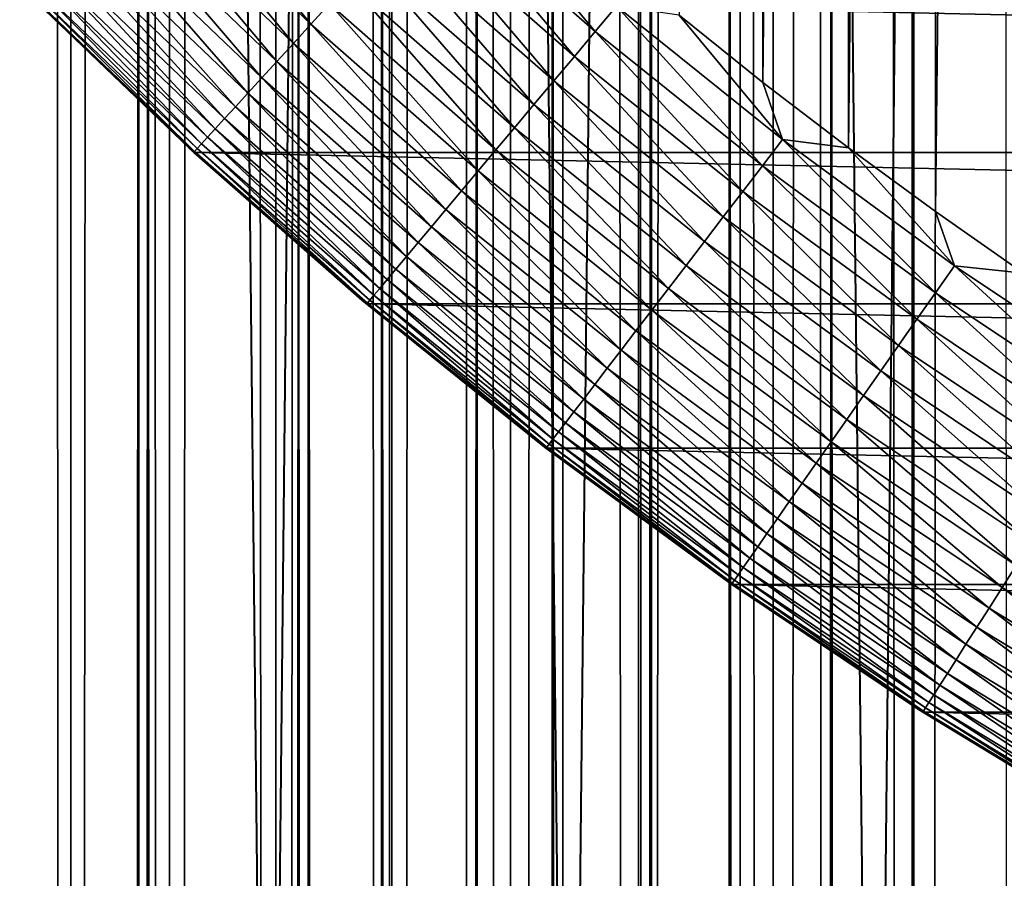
# Model space of a CAD drawing. Header units: millimetres. Extents: x -161 to 161, y -94 to 1149.
# Tile 989 of 1056: x -8.86 to -6.52, y 642.56 to 644.6. Entities that reach past the tile are written whole.
import ezdxf

# ---------------------------------------------------------------- set-up
doc = ezdxf.new("R2010")
doc.units = ezdxf.units.MM
doc.header["$LTSCALE"] = 81.481481
for name, color, linetype in [('16', 7, 'CONTINUOUS'), ('18', 7, 'CONTINUOUS'), ('3', 7, 'CONTINUOUS'), ('37', 7, 'CONTINUOUS'), ('38', 7, 'CONTINUOUS'), ('39', 7, 'CONTINUOUS'), ('4', 7, 'CONTINUOUS'), ('41', 7, 'CONTINUOUS'), ('6', 7, 'CONTINUOUS')]:
    doc.layers.add(name, color=color, linetype=linetype)

msp = doc.modelspace()

# ---------------------------------------------------------------- linework, layer by layer
at = {"layer": '16', "color": 7, "linetype": 'CONTINUOUS', "true_color": 0xaaaaaa}
for points in [[(-9.3214, 673.5, -17.6949), (-8.6274, 673.5, -18.0434), (-8.9652, 640, -17.8781), (-9.3214, 673.5, -17.6949)], [(-8.9652, 640, -17.8781), (-8.6274, 673.5, -18.0434), (-8.2659, 640, -18.2119), (-8.9652, 640, -17.8781)], [(-8.6274, 673.5, -18.0434), (-7.9211, 673.5, -18.3645), (-8.2659, 640, -18.2119), (-8.6274, 673.5, -18.0434)], [(-8.2659, 640, -18.2119), (-7.9211, 673.5, -18.3645), (-7.5543, 640, -18.5184), (-8.2659, 640, -18.2119)], [(-7.9211, 673.5, -18.3645), (-7.2042, 673.5, -18.6574), (-7.5543, 640, -18.5184), (-7.9211, 673.5, -18.3645)], [(-7.5543, 640, -18.5184), (-7.2042, 673.5, -18.6574), (-6.8313, 640, -18.7971), (-7.5543, 640, -18.5184)], [(-7.2042, 673.5, -18.6574), (-6.4747, 673.5, -18.9228), (-6.8313, 640, -18.7971), (-7.2042, 673.5, -18.6574)], [(-6.8313, 640, -18.7971), (-6.4747, 673.5, -18.9228), (-6.0982, 640, -19.0476), (-6.8313, 640, -18.7971)]]:
    msp.add_3dface(points, dxfattribs=at)
at = {"layer": '18', "color": 7, "linetype": 'CONTINUOUS', "true_color": 0xaaaaaa}
for points in [[(-8.6274, 673.5, 18.0434), (-9.3214, 673.5, 17.6949), (-8.9661, 640, 17.8776), (-8.6274, 673.5, 18.0434)], [(-8.2669, 640, 18.2115), (-8.6274, 673.5, 18.0434), (-8.9661, 640, 17.8776), (-8.2669, 640, 18.2115)], [(-7.9211, 673.5, 18.3645), (-8.6274, 673.5, 18.0434), (-8.2669, 640, 18.2115), (-7.9211, 673.5, 18.3645)], [(-7.5553, 640, 18.518), (-7.9211, 673.5, 18.3645), (-8.2669, 640, 18.2115), (-7.5553, 640, 18.518)], [(-7.2042, 673.5, 18.6574), (-7.9211, 673.5, 18.3645), (-7.5553, 640, 18.518), (-7.2042, 673.5, 18.6574)], [(-6.8323, 640, 18.7968), (-7.2042, 673.5, 18.6574), (-7.5553, 640, 18.518), (-6.8323, 640, 18.7968)], [(-6.4747, 673.5, 18.9228), (-7.2042, 673.5, 18.6574), (-6.8323, 640, 18.7968), (-6.4747, 673.5, 18.9228)], [(-6.0993, 640, 19.0473), (-6.4747, 673.5, 18.9228), (-6.8323, 640, 18.7968), (-6.0993, 640, 19.0473)]]:
    msp.add_3dface(points, dxfattribs=at)
at = {"layer": '3', "color": 7, "linetype": 'CONTINUOUS', "true_color": 0xaaaaaa}
for points in [[(-9.1162, -11, -7.8035), (-8.9172, 648.4997, -8.0302), (-8.7621, -11, -8.1991), (-9.1162, -11, -7.8035)], [(-8.9172, 648.4997, -8.0302), (-8.5528, 648.4998, -8.4172), (-8.7621, -11, -8.1991), (-8.9172, 648.4997, -8.0302)], [(-8.7621, -11, -8.1991), (-8.5528, 648.4998, -8.4172), (-8.3909, -11, -8.5786), (-8.7621, -11, -8.1991)], [(-8.5528, 648.4998, -8.4172), (-8.1716, 648.4998, -8.7877), (-8.3909, -11, -8.5786), (-8.5528, 648.4998, -8.4172)], [(-8.3909, -11, -8.5786), (-8.1716, 648.4998, -8.7877), (-8.0032, -11, -8.9414), (-8.3909, -11, -8.5786)], [(-8.1716, 648.4998, -8.7877), (-7.9748, 648.4998, -8.9668), (-8.0032, -11, -8.9414), (-8.1716, 648.4998, -8.7877)], [(-7.9748, 648.4998, -8.9668), (-7.7739, 648.4999, -9.1414), (-8.0032, -11, -8.9414), (-7.9748, 648.4998, -8.9668)], [(-8.0032, -11, -8.9414), (-7.7739, 648.4999, -9.1414), (-7.5999, -11, -9.2866), (-8.0032, -11, -8.9414)], [(-7.7739, 648.4999, -9.1414), (-7.5692, 648.4999, -9.3117), (-7.5999, -11, -9.2866), (-7.7739, 648.4999, -9.1414)], [(-7.5692, 648.4999, -9.3117), (-7.3607, 648.4999, -9.4773), (-7.5999, -11, -9.2866), (-7.5692, 648.4999, -9.3117)], [(-7.5999, -11, -9.2866), (-7.3607, 648.4999, -9.4773), (-7.1817, -11, -9.6137), (-7.5999, -11, -9.2866)], [(-7.3607, 648.4999, -9.4773), (-7.1486, 648.4999, -9.6383), (-7.1817, -11, -9.6137), (-7.3607, 648.4999, -9.4773)], [(-7.1486, 648.4999, -9.6383), (-6.933, 648.5, -9.7945), (-7.1817, -11, -9.6137), (-7.1486, 648.4999, -9.6383)], [(-7.1817, -11, -9.6137), (-6.933, 648.5, -9.7945), (-6.7494, -11, -9.922), (-7.1817, -11, -9.6137)], [(-6.933, 648.5, -9.7945), (-6.4921, 648.5, -10.0922), (-6.7494, -11, -9.922), (-6.933, 648.5, -9.7945)], [(-6.7494, -11, -9.922), (-6.4921, 648.5, -10.0922), (-6.3039, -11, -10.2108), (-6.7494, -11, -9.922)]]:
    msp.add_3dface(points, dxfattribs=at)
at = {"layer": '37', "linetype": 'CONTINUOUS'}
for points in [[(-6.4777, 663.002, -48.8), (-6.6868, 662.856, -48.8), (-6.6864, 644.1438, -48.8), (-6.4777, 663.002, -48.8)], [(-6.4774, 643.9978, -48.8), (-6.4777, 663.002, -48.8), (-6.6864, 644.1438, -48.8), (-6.4774, 643.9978, -48.8)], [(-6.6868, 662.856, -48.8), (-6.8927, 662.7053, -48.8), (-6.8924, 644.2945, -48.8), (-6.6868, 662.856, -48.8)], [(-6.6864, 644.1438, -48.8), (-6.6868, 662.856, -48.8), (-6.8924, 644.2945, -48.8), (-6.6864, 644.1438, -48.8)], [(-6.8927, 662.7053, -48.8), (-7.0954, 662.5501, -48.8), (-7.095, 644.4497, -48.8), (-6.8927, 662.7053, -48.8)], [(-6.8924, 644.2945, -48.8), (-6.8927, 662.7053, -48.8), (-7.095, 644.4497, -48.8), (-6.8924, 644.2945, -48.8)], [(-7.095, 644.4497, -48.8), (-7.0954, 662.5501, -48.8), (-7.294, 644.6092, -48.8), (-7.095, 644.4497, -48.8)]]:
    msp.add_3dface(points, dxfattribs=at)
at = {"layer": '38', "linetype": 'CONTINUOUS'}
for points in [[(-8.4444, 644.2837, -78.8), (-8.8387, 644.6613, -78.8), (8.4444, 644.2837, -78.8), (-8.4444, 644.2837, -78.8)], [(8.4444, 644.2837, -78.8), (-8.8387, 644.6613, -78.8), (8.8387, 644.6613, -78.8), (8.4444, 644.2837, -78.8)], [(-8.0352, 643.9248, -78.8), (-8.4444, 644.2837, -78.8), (8.0352, 643.9248, -78.8), (-8.0352, 643.9248, -78.8)], [(8.0352, 643.9248, -78.8), (-8.4444, 644.2837, -78.8), (8.4444, 644.2837, -78.8), (8.0352, 643.9248, -78.8)], [(-7.6096, 643.5833, -78.8), (-8.0352, 643.9248, -78.8), (7.6096, 643.5833, -78.8), (-7.6096, 643.5833, -78.8)], [(7.6096, 643.5833, -78.8), (-8.0352, 643.9248, -78.8), (8.0352, 643.9248, -78.8), (7.6096, 643.5833, -78.8)], [(-7.1692, 643.2604, -78.8), (-7.6096, 643.5833, -78.8), (7.1692, 643.2604, -78.8), (-7.1692, 643.2604, -78.8)], [(7.1692, 643.2604, -78.8), (-7.6096, 643.5833, -78.8), (7.6096, 643.5833, -78.8), (7.1692, 643.2604, -78.8)], [(-6.7164, 642.9577, -78.8), (-7.1692, 643.2604, -78.8), (6.7164, 642.9577, -78.8), (-6.7164, 642.9577, -78.8)], [(6.7164, 642.9577, -78.8), (-7.1692, 643.2604, -78.8), (7.1692, 643.2604, -78.8), (6.7164, 642.9577, -78.8)], [(-6.2503, 642.675, -78.8), (-6.7164, 642.9577, -78.8), (6.2503, 642.675, -78.8), (-6.2503, 642.675, -78.8)], [(6.2503, 642.675, -78.8), (-6.7164, 642.9577, -78.8), (6.7164, 642.9577, -78.8), (6.2503, 642.675, -78.8)]]:
    msp.add_3dface(points, dxfattribs=at)
at = {"layer": '39', "linetype": 'CONTINUOUS'}
for points in [[(-8.8504, 644.6727, -49.8), (-8.8387, 644.6613, -78.8), (-8.4563, 644.2945, -49.8), (-8.8504, 644.6727, -49.8)], [(-8.8387, 644.6613, -78.8), (-8.4444, 644.2837, -78.8), (-8.4563, 644.2945, -49.8), (-8.8387, 644.6613, -78.8)], [(-8.4563, 644.2945, -49.8), (-8.4444, 644.2837, -78.8), (-8.0461, 643.9339, -49.8), (-8.4563, 644.2945, -49.8)], [(-8.4444, 644.2837, -78.8), (-8.0352, 643.9248, -78.8), (-8.0461, 643.9339, -49.8), (-8.4444, 644.2837, -78.8)], [(-8.0461, 643.9339, -49.8), (-8.0352, 643.9248, -78.8), (-7.6205, 643.5915, -49.8), (-8.0461, 643.9339, -49.8)], [(-8.0352, 643.9248, -78.8), (-7.6096, 643.5833, -78.8), (-7.6205, 643.5915, -49.8), (-8.0352, 643.9248, -78.8)], [(-7.6205, 643.5915, -49.8), (-7.6096, 643.5833, -78.8), (-7.1802, 643.268, -49.8), (-7.6205, 643.5915, -49.8)], [(-7.6096, 643.5833, -78.8), (-7.1692, 643.2604, -78.8), (-7.1802, 643.268, -49.8), (-7.6096, 643.5833, -78.8)], [(-7.1802, 643.268, -49.8), (-7.1692, 643.2604, -78.8), (-6.7263, 642.964, -49.8), (-7.1802, 643.268, -49.8)], [(-7.1692, 643.2604, -78.8), (-6.7164, 642.9577, -78.8), (-6.7263, 642.964, -49.8), (-7.1692, 643.2604, -78.8)], [(-6.7263, 642.964, -49.8), (-6.7164, 642.9577, -78.8), (-6.2595, 642.6802, -49.8), (-6.7263, 642.964, -49.8)], [(-6.7164, 642.9577, -78.8), (-6.2503, 642.675, -78.8), (-6.2595, 642.6802, -49.8), (-6.7164, 642.9577, -78.8)]]:
    msp.add_3dface(points, dxfattribs=at)
at = {"layer": '4', "color": 7, "linetype": 'CONTINUOUS', "true_color": 0xaaaaaa}
for points in [[(-8.7621, -11, 8.1991), (-8.9392, 648.4999, 8.0057), (-9.1162, -11, 7.8035), (-8.7621, -11, 8.1991)], [(-8.5761, 648.4999, 8.3935), (-8.9392, 648.4999, 8.0057), (-8.7621, -11, 8.1991), (-8.5761, 648.4999, 8.3935)], [(-8.3909, -11, 8.5786), (-8.5761, 648.4999, 8.3935), (-8.7621, -11, 8.1991), (-8.3909, -11, 8.5786)], [(-8.1961, 648.4999, 8.7649), (-8.5761, 648.4999, 8.3935), (-8.3909, -11, 8.5786), (-8.1961, 648.4999, 8.7649)], [(-8.0032, -11, 8.9414), (-8.1961, 648.4999, 8.7649), (-8.3909, -11, 8.5786), (-8.0032, -11, 8.9414)], [(-7.9997, 648.5, 8.9445), (-8.1961, 648.4999, 8.7649), (-8.0032, -11, 8.9414), (-7.9997, 648.5, 8.9445)], [(-7.5999, -11, 9.2866), (-7.9997, 648.5, 8.9445), (-8.0032, -11, 8.9414), (-7.5999, -11, 9.2866)], [(-7.7993, 648.5, 9.1198), (-7.9997, 648.5, 8.9445), (-7.5999, -11, 9.2866), (-7.7993, 648.5, 9.1198)], [(-7.595, 648.5, 9.2907), (-7.7993, 648.5, 9.1198), (-7.5999, -11, 9.2866), (-7.595, 648.5, 9.2907)], [(-7.1817, -11, 9.6137), (-7.595, 648.5, 9.2907), (-7.5999, -11, 9.2866), (-7.1817, -11, 9.6137)], [(-7.3868, 648.5, 9.457), (-7.595, 648.5, 9.2907), (-7.1817, -11, 9.6137), (-7.3868, 648.5, 9.457)], [(-7.175, 648.5, 9.6187), (-7.3868, 648.5, 9.457), (-7.1817, -11, 9.6137), (-7.175, 648.5, 9.6187)], [(-6.7494, -11, 9.922), (-7.175, 648.5, 9.6187), (-7.1817, -11, 9.6137), (-6.7494, -11, 9.922)], [(-6.9598, 648.5, 9.7756), (-7.175, 648.5, 9.6187), (-6.7494, -11, 9.922), (-6.9598, 648.5, 9.7756)], [(-6.7412, 648.5, 9.9276), (-6.9598, 648.5, 9.7756), (-6.7494, -11, 9.922), (-6.7412, 648.5, 9.9276)], [(-6.3039, -11, 10.2108), (-6.7412, 648.5, 9.9276), (-6.7494, -11, 9.922), (-6.3039, -11, 10.2108)], [(-6.5194, 648.5, 10.0746), (-6.7412, 648.5, 9.9276), (-6.3039, -11, 10.2108), (-6.5194, 648.5, 10.0746)]]:
    msp.add_3dface(points, dxfattribs=at)
at = {"layer": '41', "linetype": 'CONTINUOUS'}
for points in [[(-8.1667, 644.5876, -48.9913), (-8.5015, 644.9985, -48.9476), (-8.5477, 644.9523, -48.9913), (-8.1667, 644.5876, -48.9913)], [(-8.1226, 644.6358, -48.9476), (-8.5015, 644.9985, -48.9476), (-8.1667, 644.5876, -48.9913), (-8.1226, 644.6358, -48.9476)], [(-7.4927, 644.5706, -48.8123), (-7.8223, 644.9635, -48.8031), (-7.875, 644.9059, -48.8123), (-7.4927, 644.5706, -48.8123)], [(-7.4425, 644.6304, -48.8031), (-7.8223, 644.9635, -48.8031), (-7.4927, 644.5706, -48.8123), (-7.4425, 644.6304, -48.8031)], [(-8.2084, 644.5421, -49.04), (-8.5477, 644.9523, -48.9913), (-8.5913, 644.9087, -49.04), (-8.2084, 644.5421, -49.04)], [(-8.1667, 644.5876, -48.9913), (-8.5477, 644.9523, -48.9913), (-8.2084, 644.5421, -49.04), (-8.1667, 644.5876, -48.9913)], [(-8.2473, 644.4996, -49.0934), (-8.5913, 644.9087, -49.04), (-8.6321, 644.8679, -49.0934), (-8.2473, 644.4996, -49.0934)], [(-8.2084, 644.5421, -49.04), (-8.5913, 644.9087, -49.04), (-8.2473, 644.4996, -49.0934), (-8.2084, 644.5421, -49.04)], [(-7.5422, 644.5115, -48.8277), (-7.875, 644.9059, -48.8123), (-7.9271, 644.8491, -48.8277), (-7.5422, 644.5115, -48.8277)], [(-7.4927, 644.5706, -48.8123), (-7.875, 644.9059, -48.8123), (-7.5422, 644.5115, -48.8277), (-7.4927, 644.5706, -48.8123)], [(-8.2834, 644.4603, -49.1511), (-8.6321, 644.8679, -49.0934), (-8.6698, 644.8302, -49.1511), (-8.2834, 644.4603, -49.1511)], [(-8.2473, 644.4996, -49.0934), (-8.6321, 644.8679, -49.0934), (-8.2834, 644.4603, -49.1511), (-8.2473, 644.4996, -49.0934)], [(-7.5908, 644.4536, -48.849), (-7.9271, 644.8491, -48.8277), (-7.9782, 644.7933, -48.849), (-7.5908, 644.4536, -48.849)], [(-7.5422, 644.5115, -48.8277), (-7.9271, 644.8491, -48.8277), (-7.5908, 644.4536, -48.849), (-7.5422, 644.5115, -48.8277)], [(-8.3162, 644.4245, -49.2129), (-8.6698, 644.8302, -49.1511), (-8.7041, 644.7959, -49.2129), (-8.3162, 644.4245, -49.2129)], [(-8.2834, 644.4603, -49.1511), (-8.6698, 644.8302, -49.1511), (-8.3162, 644.4245, -49.2129), (-8.2834, 644.4603, -49.1511)], [(-8.3457, 644.3923, -49.2783), (-8.7041, 644.7959, -49.2129), (-8.735, 644.765, -49.2783), (-8.3457, 644.3923, -49.2783)], [(-8.3162, 644.4245, -49.2129), (-8.7041, 644.7959, -49.2129), (-8.3457, 644.3923, -49.2783), (-8.3162, 644.4245, -49.2129)], [(-7.6382, 644.3971, -48.8762), (-7.9782, 644.7933, -48.849), (-8.028, 644.739, -48.8762), (-7.6382, 644.3971, -48.8762)], [(-7.5908, 644.4536, -48.849), (-7.9782, 644.7933, -48.849), (-7.6382, 644.3971, -48.8762), (-7.5908, 644.4536, -48.849)], [(-8.3716, 644.3641, -49.3469), (-8.735, 644.765, -49.2783), (-8.7621, 644.7379, -49.3469), (-8.3716, 644.3641, -49.3469)], [(-8.3457, 644.3923, -49.2783), (-8.735, 644.765, -49.2783), (-8.3716, 644.3641, -49.3469), (-8.3457, 644.3923, -49.2783)], [(-8.3937, 644.3398, -49.4183), (-8.7621, 644.7379, -49.3469), (-8.7853, 644.7147, -49.4183), (-8.3937, 644.3398, -49.4183)], [(-8.3716, 644.3641, -49.3469), (-8.7621, 644.7379, -49.3469), (-8.3937, 644.3398, -49.4183), (-8.3716, 644.3641, -49.3469)], [(-7.6841, 644.3424, -48.9092), (-8.028, 644.739, -48.8762), (-8.0762, 644.6863, -48.9092), (-7.6841, 644.3424, -48.9092)], [(-7.6382, 644.3971, -48.8762), (-8.028, 644.739, -48.8762), (-7.6841, 644.3424, -48.9092), (-7.6382, 644.3971, -48.8762)], [(-8.4121, 644.3199, -49.4921), (-8.7853, 644.7147, -49.4183), (-8.8045, 644.6955, -49.4921), (-8.4121, 644.3199, -49.4921)], [(-8.3937, 644.3398, -49.4183), (-8.7853, 644.7147, -49.4183), (-8.4121, 644.3199, -49.4921), (-8.3937, 644.3398, -49.4183)], [(-8.4367, 644.293, -49.6449), (-8.8195, 644.6805, -49.5678), (-8.8303, 644.6697, -49.6449), (-8.4367, 644.293, -49.6449)], [(-8.4264, 644.3042, -49.5678), (-8.8045, 644.6955, -49.4921), (-8.8195, 644.6805, -49.5678), (-8.4264, 644.3042, -49.5678)], [(-8.4264, 644.3042, -49.5678), (-8.8195, 644.6805, -49.5678), (-8.4367, 644.293, -49.6449), (-8.4264, 644.3042, -49.5678)], [(-8.4121, 644.3199, -49.4921), (-8.8045, 644.6955, -49.4921), (-8.4264, 644.3042, -49.5678), (-8.4121, 644.3199, -49.4921)], [(-7.7282, 644.2899, -48.9476), (-8.0762, 644.6863, -48.9092), (-8.1226, 644.6358, -48.9476), (-7.7282, 644.2899, -48.9476)], [(-7.6841, 644.3424, -48.9092), (-8.0762, 644.6863, -48.9092), (-7.7282, 644.2899, -48.9476), (-7.6841, 644.3424, -48.9092)], [(-8.8504, 644.6727, -49.8), (-8.4563, 644.2945, -49.8), (-8.8367, 644.6633, -49.723), (-8.8504, 644.6727, -49.8)], [(-8.4429, 644.2862, -49.723), (-8.8303, 644.6697, -49.6449), (-8.8367, 644.6633, -49.723), (-8.4429, 644.2862, -49.723)], [(-8.4563, 644.2945, -49.8), (-8.4429, 644.2862, -49.723), (-8.8367, 644.6633, -49.723), (-8.4563, 644.2945, -49.8)], [(-8.4367, 644.293, -49.6449), (-8.8303, 644.6697, -49.6449), (-8.4429, 644.2862, -49.723), (-8.4367, 644.293, -49.6449)], [(-7.7702, 644.2399, -48.9913), (-8.1226, 644.6358, -48.9476), (-8.1667, 644.5876, -48.9913), (-7.7702, 644.2399, -48.9913)], [(-7.7282, 644.2899, -48.9476), (-8.1226, 644.6358, -48.9476), (-7.7702, 644.2399, -48.9913), (-7.7282, 644.2899, -48.9476)], [(-7.096, 644.2523, -48.8123), (-7.4425, 644.6304, -48.8031), (-7.4927, 644.5706, -48.8123), (-7.096, 644.2523, -48.8123)], [(-7.0485, 644.3142, -48.8031), (-7.294, 644.6092, -48.8), (-7.4425, 644.6304, -48.8031), (-7.0485, 644.3142, -48.8031)], [(-7.0485, 644.3142, -48.8031), (-7.4425, 644.6304, -48.8031), (-7.096, 644.2523, -48.8123), (-7.0485, 644.3142, -48.8031)], [(-7.095, 644.4497, -48.8), (-7.294, 644.6092, -48.8), (-7.0485, 644.3142, -48.8031), (-7.095, 644.4497, -48.8)], [(-7.8098, 644.1926, -49.04), (-8.1667, 644.5876, -48.9913), (-8.2084, 644.5421, -49.04), (-7.8098, 644.1926, -49.04)], [(-7.7702, 644.2399, -48.9913), (-8.1667, 644.5876, -48.9913), (-7.8098, 644.1926, -49.04), (-7.7702, 644.2399, -48.9913)], [(-7.143, 644.1911, -48.8277), (-7.4927, 644.5706, -48.8123), (-7.5422, 644.5115, -48.8277), (-7.143, 644.1911, -48.8277)], [(-7.096, 644.2523, -48.8123), (-7.4927, 644.5706, -48.8123), (-7.143, 644.1911, -48.8277), (-7.096, 644.2523, -48.8123)], [(-7.8469, 644.1484, -49.0934), (-8.2084, 644.5421, -49.04), (-8.2473, 644.4996, -49.0934), (-7.8469, 644.1484, -49.0934)], [(-7.8098, 644.1926, -49.04), (-8.2084, 644.5421, -49.04), (-7.8469, 644.1484, -49.0934), (-7.8098, 644.1926, -49.04)], [(-7.189, 644.1311, -48.849), (-7.5422, 644.5115, -48.8277), (-7.5908, 644.4536, -48.849), (-7.189, 644.1311, -48.849)], [(-7.143, 644.1911, -48.8277), (-7.5422, 644.5115, -48.8277), (-7.189, 644.1311, -48.849), (-7.143, 644.1911, -48.8277)], [(-7.8812, 644.1076, -49.1511), (-8.2473, 644.4996, -49.0934), (-8.2834, 644.4603, -49.1511), (-7.8812, 644.1076, -49.1511)], [(-7.8469, 644.1484, -49.0934), (-8.2473, 644.4996, -49.0934), (-7.8812, 644.1076, -49.1511), (-7.8469, 644.1484, -49.0934)], [(-7.9124, 644.0704, -49.2129), (-8.2834, 644.4603, -49.1511), (-8.3162, 644.4245, -49.2129), (-7.9124, 644.0704, -49.2129)], [(-7.8812, 644.1076, -49.1511), (-8.2834, 644.4603, -49.1511), (-7.9124, 644.0704, -49.2129), (-7.8812, 644.1076, -49.1511)], [(-7.2339, 644.0726, -48.8762), (-7.5908, 644.4536, -48.849), (-7.6382, 644.3971, -48.8762), (-7.2339, 644.0726, -48.8762)], [(-7.189, 644.1311, -48.849), (-7.5908, 644.4536, -48.849), (-7.2339, 644.0726, -48.8762), (-7.189, 644.1311, -48.849)], [(-6.8924, 644.2945, -48.8), (-7.095, 644.4497, -48.8), (-7.0485, 644.3142, -48.8031), (-6.8924, 644.2945, -48.8)], [(-7.9404, 644.037, -49.2783), (-8.3162, 644.4245, -49.2129), (-8.3457, 644.3923, -49.2783), (-7.9404, 644.037, -49.2783)], [(-7.9124, 644.0704, -49.2129), (-8.3162, 644.4245, -49.2129), (-7.9404, 644.037, -49.2783), (-7.9124, 644.0704, -49.2129)], [(-7.2773, 644.016, -48.9092), (-7.6382, 644.3971, -48.8762), (-7.6841, 644.3424, -48.9092), (-7.2773, 644.016, -48.9092)], [(-7.2339, 644.0726, -48.8762), (-7.6382, 644.3971, -48.8762), (-7.2773, 644.016, -48.9092), (-7.2339, 644.0726, -48.8762)], [(-7.9651, 644.0076, -49.3469), (-8.3457, 644.3923, -49.2783), (-8.3716, 644.3641, -49.3469), (-7.9651, 644.0076, -49.3469)], [(-7.9404, 644.037, -49.2783), (-8.3457, 644.3923, -49.2783), (-7.9651, 644.0076, -49.3469), (-7.9404, 644.037, -49.2783)], [(-7.9862, 643.9824, -49.4183), (-8.3716, 644.3641, -49.3469), (-8.3937, 644.3398, -49.4183), (-7.9862, 643.9824, -49.4183)], [(-7.9651, 644.0076, -49.3469), (-8.3716, 644.3641, -49.3469), (-7.9862, 643.9824, -49.4183), (-7.9651, 644.0076, -49.3469)], [(-8.0036, 643.9617, -49.4921), (-8.3937, 644.3398, -49.4183), (-8.4121, 644.3199, -49.4921), (-8.0036, 643.9617, -49.4921)], [(-7.9862, 643.9824, -49.4183), (-8.3937, 644.3398, -49.4183), (-8.0036, 643.9617, -49.4921), (-7.9862, 643.9824, -49.4183)], [(-7.3191, 643.9616, -48.9476), (-7.6841, 644.3424, -48.9092), (-7.7282, 644.2899, -48.9476), (-7.3191, 643.9616, -48.9476)], [(-7.2773, 644.016, -48.9092), (-7.6841, 644.3424, -48.9092), (-7.3191, 643.9616, -48.9476), (-7.2773, 644.016, -48.9092)], [(-8.0271, 643.9337, -49.6449), (-8.4264, 644.3042, -49.5678), (-8.4367, 644.293, -49.6449), (-8.0271, 643.9337, -49.6449)], [(-8.0173, 643.9454, -49.5678), (-8.4121, 644.3199, -49.4921), (-8.4264, 644.3042, -49.5678), (-8.0173, 643.9454, -49.5678)], [(-8.0173, 643.9454, -49.5678), (-8.4264, 644.3042, -49.5678), (-8.0271, 643.9337, -49.6449), (-8.0173, 643.9454, -49.5678)], [(-8.0036, 643.9617, -49.4921), (-8.4121, 644.3199, -49.4921), (-8.0173, 643.9454, -49.5678), (-8.0036, 643.9617, -49.4921)], [(-6.6859, 643.9515, -48.8123), (-7.0485, 644.3142, -48.8031), (-7.096, 644.2523, -48.8123), (-6.6859, 643.9515, -48.8123)], [(-6.6411, 644.0155, -48.8031), (-6.8924, 644.2945, -48.8), (-7.0485, 644.3142, -48.8031), (-6.6411, 644.0155, -48.8031)], [(-6.6411, 644.0155, -48.8031), (-7.0485, 644.3142, -48.8031), (-6.6859, 643.9515, -48.8123), (-6.6411, 644.0155, -48.8031)], [(-8.4563, 644.2945, -49.8), (-8.0461, 643.9339, -49.8), (-8.4429, 644.2862, -49.723), (-8.4563, 644.2945, -49.8)], [(-8.0329, 643.9267, -49.723), (-8.4367, 644.293, -49.6449), (-8.4429, 644.2862, -49.723), (-8.0329, 643.9267, -49.723)], [(-8.0461, 643.9339, -49.8), (-8.0329, 643.9267, -49.723), (-8.4429, 644.2862, -49.723), (-8.0461, 643.9339, -49.8)], [(-8.0271, 643.9337, -49.6449), (-8.4367, 644.293, -49.6449), (-8.0329, 643.9267, -49.723), (-8.0271, 643.9337, -49.6449)], [(-7.3588, 643.9098, -48.9913), (-7.7282, 644.2899, -48.9476), (-7.7702, 644.2399, -48.9913), (-7.3588, 643.9098, -48.9913)], [(-7.3191, 643.9616, -48.9476), (-7.7282, 644.2899, -48.9476), (-7.3588, 643.9098, -48.9913), (-7.3191, 643.9616, -48.9476)], [(-6.6864, 644.1438, -48.8), (-6.8924, 644.2945, -48.8), (-6.6411, 644.0155, -48.8031), (-6.6864, 644.1438, -48.8)], [(-7.3964, 643.8608, -49.04), (-7.7702, 644.2399, -48.9913), (-7.8098, 644.1926, -49.04), (-7.3964, 643.8608, -49.04)], [(-7.3588, 643.9098, -48.9913), (-7.7702, 644.2399, -48.9913), (-7.3964, 643.8608, -49.04), (-7.3588, 643.9098, -48.9913)], [(-6.7301, 643.8884, -48.8277), (-7.096, 644.2523, -48.8123), (-7.143, 644.1911, -48.8277), (-6.7301, 643.8884, -48.8277)], [(-6.6859, 643.9515, -48.8123), (-7.096, 644.2523, -48.8123), (-6.7301, 643.8884, -48.8277), (-6.6859, 643.9515, -48.8123)], [(-7.4315, 643.8151, -49.0934), (-7.8098, 644.1926, -49.04), (-7.8469, 644.1484, -49.0934), (-7.4315, 643.8151, -49.0934)], [(-7.3964, 643.8608, -49.04), (-7.8098, 644.1926, -49.04), (-7.4315, 643.8151, -49.0934), (-7.3964, 643.8608, -49.04)], [(-6.7735, 643.8264, -48.849), (-7.143, 644.1911, -48.8277), (-7.189, 644.1311, -48.849), (-6.7735, 643.8264, -48.849)], [(-6.7301, 643.8884, -48.8277), (-7.143, 644.1911, -48.8277), (-6.7735, 643.8264, -48.849), (-6.7301, 643.8884, -48.8277)], [(-7.464, 643.7728, -49.1511), (-7.8469, 644.1484, -49.0934), (-7.8812, 644.1076, -49.1511), (-7.464, 643.7728, -49.1511)], [(-7.4315, 643.8151, -49.0934), (-7.8469, 644.1484, -49.0934), (-7.464, 643.7728, -49.1511), (-7.4315, 643.8151, -49.0934)], [(-6.4774, 643.9978, -48.8), (-6.6864, 644.1438, -48.8), (-6.6411, 644.0155, -48.8031), (-6.4774, 643.9978, -48.8)], [(-6.8158, 643.766, -48.8762), (-7.189, 644.1311, -48.849), (-7.2339, 644.0726, -48.8762), (-6.8158, 643.766, -48.8762)], [(-6.7735, 643.8264, -48.849), (-7.189, 644.1311, -48.849), (-6.8158, 643.766, -48.8762), (-6.7735, 643.8264, -48.849)], [(-7.4936, 643.7342, -49.2129), (-7.8812, 644.1076, -49.1511), (-7.9124, 644.0704, -49.2129), (-7.4936, 643.7342, -49.2129)], [(-7.464, 643.7728, -49.1511), (-7.8812, 644.1076, -49.1511), (-7.4936, 643.7342, -49.2129), (-7.464, 643.7728, -49.1511)], [(-7.5201, 643.6996, -49.2783), (-7.9124, 644.0704, -49.2129), (-7.9404, 644.037, -49.2783), (-7.5201, 643.6996, -49.2783)], [(-7.4936, 643.7342, -49.2129), (-7.9124, 644.0704, -49.2129), (-7.5201, 643.6996, -49.2783), (-7.4936, 643.7342, -49.2129)], [(-6.8567, 643.7076, -48.9092), (-7.2339, 644.0726, -48.8762), (-7.2773, 644.016, -48.9092), (-6.8567, 643.7076, -48.9092)], [(-6.8158, 643.766, -48.8762), (-7.2339, 644.0726, -48.8762), (-6.8567, 643.7076, -48.9092), (-6.8158, 643.766, -48.8762)], [(-7.5434, 643.6692, -49.3469), (-7.9404, 644.037, -49.2783), (-7.9651, 644.0076, -49.3469), (-7.5434, 643.6692, -49.3469)], [(-7.5201, 643.6996, -49.2783), (-7.9404, 644.037, -49.2783), (-7.5434, 643.6692, -49.3469), (-7.5201, 643.6996, -49.2783)], [(-7.5634, 643.6431, -49.4183), (-7.9651, 644.0076, -49.3469), (-7.9862, 643.9824, -49.4183), (-7.5634, 643.6431, -49.4183)], [(-7.5434, 643.6692, -49.3469), (-7.9651, 644.0076, -49.3469), (-7.5634, 643.6431, -49.4183), (-7.5434, 643.6692, -49.3469)], [(-6.8961, 643.6514, -48.9476), (-7.2773, 644.016, -48.9092), (-7.3191, 643.9616, -48.9476), (-6.8961, 643.6514, -48.9476)], [(-6.8567, 643.7076, -48.9092), (-7.2773, 644.016, -48.9092), (-6.8961, 643.6514, -48.9476), (-6.8567, 643.7076, -48.9092)], [(-6.263, 643.669, -48.8123), (-6.6411, 644.0155, -48.8031), (-6.6859, 643.9515, -48.8123), (-6.263, 643.669, -48.8123)], [(-6.2211, 643.7348, -48.8031), (-6.4774, 643.9978, -48.8), (-6.6411, 644.0155, -48.8031), (-6.2211, 643.7348, -48.8031)], [(-6.2211, 643.7348, -48.8031), (-6.6411, 644.0155, -48.8031), (-6.263, 643.669, -48.8123), (-6.2211, 643.7348, -48.8031)], [(-7.5799, 643.6216, -49.4921), (-7.9862, 643.9824, -49.4183), (-8.0036, 643.9617, -49.4921), (-7.5799, 643.6216, -49.4921)], [(-7.5634, 643.6431, -49.4183), (-7.9862, 643.9824, -49.4183), (-7.5799, 643.6216, -49.4921), (-7.5634, 643.6431, -49.4183)], [(-7.5929, 643.6048, -49.5678), (-8.0036, 643.9617, -49.4921), (-8.0173, 643.9454, -49.5678), (-7.5929, 643.6048, -49.5678)], [(-7.5799, 643.6216, -49.4921), (-8.0036, 643.9617, -49.4921), (-7.5929, 643.6048, -49.5678), (-7.5799, 643.6216, -49.4921)], [(-6.9335, 643.5979, -48.9913), (-7.3191, 643.9616, -48.9476), (-7.3588, 643.9098, -48.9913), (-6.9335, 643.5979, -48.9913)], [(-6.8961, 643.6514, -48.9476), (-7.3191, 643.9616, -48.9476), (-6.9335, 643.5979, -48.9913), (-6.8961, 643.6514, -48.9476)], [(-6.3045, 643.604, -48.8277), (-6.6859, 643.9515, -48.8123), (-6.7301, 643.8884, -48.8277), (-6.3045, 643.604, -48.8277)], [(-6.263, 643.669, -48.8123), (-6.6859, 643.9515, -48.8123), (-6.3045, 643.604, -48.8277), (-6.263, 643.669, -48.8123)], [(-8.0461, 643.9339, -49.8), (-7.6205, 643.5915, -49.8), (-8.0329, 643.9267, -49.723), (-8.0461, 643.9339, -49.8)], [(-7.6077, 643.5854, -49.723), (-8.0271, 643.9337, -49.6449), (-8.0329, 643.9267, -49.723), (-7.6077, 643.5854, -49.723)], [(-7.6021, 643.5927, -49.6449), (-8.0173, 643.9454, -49.5678), (-8.0271, 643.9337, -49.6449), (-7.6021, 643.5927, -49.6449)], [(-7.6021, 643.5927, -49.6449), (-8.0271, 643.9337, -49.6449), (-7.6077, 643.5854, -49.723), (-7.6021, 643.5927, -49.6449)], [(-7.5929, 643.6048, -49.5678), (-8.0173, 643.9454, -49.5678), (-7.6021, 643.5927, -49.6449), (-7.5929, 643.6048, -49.5678)], [(-7.6205, 643.5915, -49.8), (-7.6077, 643.5854, -49.723), (-8.0329, 643.9267, -49.723), (-7.6205, 643.5915, -49.8)], [(-6.9689, 643.5474, -49.04), (-7.3588, 643.9098, -48.9913), (-7.3964, 643.8608, -49.04), (-6.9689, 643.5474, -49.04)], [(-6.9335, 643.5979, -48.9913), (-7.3588, 643.9098, -48.9913), (-6.9689, 643.5474, -49.04), (-6.9335, 643.5979, -48.9913)], [(-6.3451, 643.5402, -48.849), (-6.7301, 643.8884, -48.8277), (-6.7735, 643.8264, -48.849), (-6.3451, 643.5402, -48.849)], [(-6.3045, 643.604, -48.8277), (-6.7301, 643.8884, -48.8277), (-6.3451, 643.5402, -48.849), (-6.3045, 643.604, -48.8277)], [(-7.002, 643.5001, -49.0934), (-7.3964, 643.8608, -49.04), (-7.4315, 643.8151, -49.0934), (-7.002, 643.5001, -49.0934)], [(-6.9689, 643.5474, -49.04), (-7.3964, 643.8608, -49.04), (-7.002, 643.5001, -49.0934), (-6.9689, 643.5474, -49.04)], [(-7.0326, 643.4564, -49.1511), (-7.4315, 643.8151, -49.0934), (-7.464, 643.7728, -49.1511), (-7.0326, 643.4564, -49.1511)], [(-7.002, 643.5001, -49.0934), (-7.4315, 643.8151, -49.0934), (-7.0326, 643.4564, -49.1511), (-7.002, 643.5001, -49.0934)], [(-6.3847, 643.478, -48.8762), (-6.7735, 643.8264, -48.849), (-6.8158, 643.766, -48.8762), (-6.3847, 643.478, -48.8762)], [(-6.3451, 643.5402, -48.849), (-6.7735, 643.8264, -48.849), (-6.3847, 643.478, -48.8762), (-6.3451, 643.5402, -48.849)], [(-7.0605, 643.4166, -49.2129), (-7.464, 643.7728, -49.1511), (-7.4936, 643.7342, -49.2129), (-7.0605, 643.4166, -49.2129)], [(-7.0326, 643.4564, -49.1511), (-7.464, 643.7728, -49.1511), (-7.0605, 643.4166, -49.2129), (-7.0326, 643.4564, -49.1511)], [(-6.4231, 643.4178, -48.9092), (-6.8158, 643.766, -48.8762), (-6.8567, 643.7076, -48.9092), (-6.4231, 643.4178, -48.9092)], [(-6.3847, 643.478, -48.8762), (-6.8158, 643.766, -48.8762), (-6.4231, 643.4178, -48.9092), (-6.3847, 643.478, -48.8762)], [(-7.0855, 643.3809, -49.2783), (-7.4936, 643.7342, -49.2129), (-7.5201, 643.6996, -49.2783), (-7.0855, 643.3809, -49.2783)], [(-7.0605, 643.4166, -49.2129), (-7.4936, 643.7342, -49.2129), (-7.0855, 643.3809, -49.2783), (-7.0605, 643.4166, -49.2129)], [(-7.1075, 643.3495, -49.3469), (-7.5201, 643.6996, -49.2783), (-7.5434, 643.6692, -49.3469), (-7.1075, 643.3495, -49.3469)], [(-7.0855, 643.3809, -49.2783), (-7.5201, 643.6996, -49.2783), (-7.1075, 643.3495, -49.3469), (-7.0855, 643.3809, -49.2783)], [(-6.4599, 643.36, -48.9476), (-6.8567, 643.7076, -48.9092), (-6.8961, 643.6514, -48.9476), (-6.4599, 643.36, -48.9476)], [(-6.4231, 643.4178, -48.9092), (-6.8567, 643.7076, -48.9092), (-6.4599, 643.36, -48.9476), (-6.4231, 643.4178, -48.9092)], [(-7.1263, 643.3226, -49.4183), (-7.5434, 643.6692, -49.3469), (-7.5634, 643.6431, -49.4183), (-7.1263, 643.3226, -49.4183)], [(-7.1075, 643.3495, -49.3469), (-7.5434, 643.6692, -49.3469), (-7.1263, 643.3226, -49.4183), (-7.1075, 643.3495, -49.3469)], [(-6.495, 643.3049, -48.9913), (-6.8961, 643.6514, -48.9476), (-6.9335, 643.5979, -48.9913), (-6.495, 643.3049, -48.9913)], [(-6.4599, 643.36, -48.9476), (-6.8961, 643.6514, -48.9476), (-6.495, 643.3049, -48.9913), (-6.4599, 643.36, -48.9476)], [(-7.1418, 643.3004, -49.4921), (-7.5634, 643.6431, -49.4183), (-7.5799, 643.6216, -49.4921), (-7.1418, 643.3004, -49.4921)], [(-7.1263, 643.3226, -49.4183), (-7.5634, 643.6431, -49.4183), (-7.1418, 643.3004, -49.4921), (-7.1263, 643.3226, -49.4183)], [(-7.1628, 643.2705, -49.6449), (-7.5929, 643.6048, -49.5678), (-7.6021, 643.5927, -49.6449), (-7.1628, 643.2705, -49.6449)], [(-7.154, 643.283, -49.5678), (-7.5799, 643.6216, -49.4921), (-7.5929, 643.6048, -49.5678), (-7.154, 643.283, -49.5678)], [(-7.154, 643.283, -49.5678), (-7.5929, 643.6048, -49.5678), (-7.1628, 643.2705, -49.6449), (-7.154, 643.283, -49.5678)], [(-7.1418, 643.3004, -49.4921), (-7.5799, 643.6216, -49.4921), (-7.154, 643.283, -49.5678), (-7.1418, 643.3004, -49.4921)], [(-7.6205, 643.5915, -49.8), (-7.1802, 643.268, -49.8), (-7.6077, 643.5854, -49.723), (-7.6205, 643.5915, -49.8)], [(-7.168, 643.263, -49.723), (-7.6021, 643.5927, -49.6449), (-7.6077, 643.5854, -49.723), (-7.168, 643.263, -49.723)], [(-7.1802, 643.268, -49.8), (-7.168, 643.263, -49.723), (-7.6077, 643.5854, -49.723), (-7.1802, 643.268, -49.8)], [(-7.1628, 643.2705, -49.6449), (-7.6021, 643.5927, -49.6449), (-7.168, 643.263, -49.723), (-7.1628, 643.2705, -49.6449)], [(-6.5281, 643.2529, -49.04), (-6.9335, 643.5979, -48.9913), (-6.9689, 643.5474, -49.04), (-6.5281, 643.2529, -49.04)], [(-6.495, 643.3049, -48.9913), (-6.9335, 643.5979, -48.9913), (-6.5281, 643.2529, -49.04), (-6.495, 643.3049, -48.9913)], [(-6.5591, 643.2042, -49.0934), (-6.9689, 643.5474, -49.04), (-7.002, 643.5001, -49.0934), (-6.5591, 643.2042, -49.0934)], [(-6.5281, 643.2529, -49.04), (-6.9689, 643.5474, -49.04), (-6.5591, 643.2042, -49.0934), (-6.5281, 643.2529, -49.04)], [(-6.5878, 643.1592, -49.1511), (-7.002, 643.5001, -49.0934), (-7.0326, 643.4564, -49.1511), (-6.5878, 643.1592, -49.1511)], [(-6.5591, 643.2042, -49.0934), (-7.002, 643.5001, -49.0934), (-6.5878, 643.1592, -49.1511), (-6.5591, 643.2042, -49.0934)], [(-6.6139, 643.1183, -49.2129), (-7.0326, 643.4564, -49.1511), (-7.0605, 643.4166, -49.2129), (-6.6139, 643.1183, -49.2129)], [(-6.5878, 643.1592, -49.1511), (-7.0326, 643.4564, -49.1511), (-6.6139, 643.1183, -49.2129), (-6.5878, 643.1592, -49.1511)], [(-6.6373, 643.0815, -49.2783), (-7.0605, 643.4166, -49.2129), (-7.0855, 643.3809, -49.2783), (-6.6373, 643.0815, -49.2783)], [(-6.6139, 643.1183, -49.2129), (-7.0605, 643.4166, -49.2129), (-6.6373, 643.0815, -49.2783), (-6.6139, 643.1183, -49.2129)], [(-6.6579, 643.0491, -49.3469), (-7.0855, 643.3809, -49.2783), (-7.1075, 643.3495, -49.3469), (-6.6579, 643.0491, -49.3469)], [(-6.6373, 643.0815, -49.2783), (-7.0855, 643.3809, -49.2783), (-6.6579, 643.0491, -49.3469), (-6.6373, 643.0815, -49.2783)], [(-6.6756, 643.0215, -49.4183), (-7.1075, 643.3495, -49.3469), (-7.1263, 643.3226, -49.4183), (-6.6756, 643.0215, -49.4183)], [(-6.6579, 643.0491, -49.3469), (-7.1075, 643.3495, -49.3469), (-6.6756, 643.0215, -49.4183), (-6.6579, 643.0491, -49.3469)], [(-6.6901, 642.9986, -49.4921), (-7.1263, 643.3226, -49.4183), (-7.1418, 643.3004, -49.4921), (-6.6901, 642.9986, -49.4921)], [(-6.6756, 643.0215, -49.4183), (-7.1263, 643.3226, -49.4183), (-6.6901, 642.9986, -49.4921), (-6.6756, 643.0215, -49.4183)], [(-6.7016, 642.9807, -49.5678), (-7.1418, 643.3004, -49.4921), (-7.154, 643.283, -49.5678), (-6.7016, 642.9807, -49.5678)], [(-6.6901, 642.9986, -49.4921), (-7.1418, 643.3004, -49.4921), (-6.7016, 642.9807, -49.5678), (-6.6901, 642.9986, -49.4921)], [(-6.075, 642.9779, -49.04), (-6.495, 643.3049, -48.9913), (-6.5281, 643.2529, -49.04), (-6.075, 642.9779, -49.04)], [(-6.7097, 642.9678, -49.6449), (-7.154, 643.283, -49.5678), (-7.1628, 643.2705, -49.6449), (-6.7097, 642.9678, -49.6449)], [(-6.7016, 642.9807, -49.5678), (-7.154, 643.283, -49.5678), (-6.7097, 642.9678, -49.6449), (-6.7016, 642.9807, -49.5678)], [(-7.1802, 643.268, -49.8), (-6.7263, 642.964, -49.8), (-7.168, 643.263, -49.723), (-7.1802, 643.268, -49.8)], [(-6.7146, 642.9601, -49.723), (-7.1628, 643.2705, -49.6449), (-7.168, 643.263, -49.723), (-6.7146, 642.9601, -49.723)], [(-6.7263, 642.964, -49.8), (-6.7146, 642.9601, -49.723), (-7.168, 643.263, -49.723), (-6.7263, 642.964, -49.8)], [(-6.7097, 642.9678, -49.6449), (-7.1628, 643.2705, -49.6449), (-6.7146, 642.9601, -49.723), (-6.7097, 642.9678, -49.6449)], [(-6.1038, 642.9279, -49.0934), (-6.5281, 643.2529, -49.04), (-6.5591, 643.2042, -49.0934), (-6.1038, 642.9279, -49.0934)], [(-6.075, 642.9779, -49.04), (-6.5281, 643.2529, -49.04), (-6.1038, 642.9279, -49.0934), (-6.075, 642.9779, -49.04)], [(-6.1305, 642.8817, -49.1511), (-6.5591, 643.2042, -49.0934), (-6.5878, 643.1592, -49.1511), (-6.1305, 642.8817, -49.1511)], [(-6.1038, 642.9279, -49.0934), (-6.5591, 643.2042, -49.0934), (-6.1305, 642.8817, -49.1511), (-6.1038, 642.9279, -49.0934)], [(-6.1548, 642.8396, -49.2129), (-6.5878, 643.1592, -49.1511), (-6.6139, 643.1183, -49.2129), (-6.1548, 642.8396, -49.2129)], [(-6.1305, 642.8817, -49.1511), (-6.5878, 643.1592, -49.1511), (-6.1548, 642.8396, -49.2129), (-6.1305, 642.8817, -49.1511)], [(-6.1766, 642.8019, -49.2783), (-6.6139, 643.1183, -49.2129), (-6.6373, 643.0815, -49.2783), (-6.1766, 642.8019, -49.2783)], [(-6.1548, 642.8396, -49.2129), (-6.6139, 643.1183, -49.2129), (-6.1766, 642.8019, -49.2783), (-6.1548, 642.8396, -49.2129)], [(-6.1957, 642.7687, -49.3469), (-6.6373, 643.0815, -49.2783), (-6.6579, 643.0491, -49.3469), (-6.1957, 642.7687, -49.3469)], [(-6.1766, 642.8019, -49.2783), (-6.6373, 643.0815, -49.2783), (-6.1957, 642.7687, -49.3469), (-6.1766, 642.8019, -49.2783)], [(-6.2121, 642.7402, -49.4183), (-6.6579, 643.0491, -49.3469), (-6.6756, 643.0215, -49.4183), (-6.2121, 642.7402, -49.4183)], [(-6.1957, 642.7687, -49.3469), (-6.6579, 643.0491, -49.3469), (-6.2121, 642.7402, -49.4183), (-6.1957, 642.7687, -49.3469)], [(-6.2257, 642.7168, -49.4921), (-6.6756, 643.0215, -49.4183), (-6.6901, 642.9986, -49.4921), (-6.2257, 642.7168, -49.4921)], [(-6.2121, 642.7402, -49.4183), (-6.6756, 643.0215, -49.4183), (-6.2257, 642.7168, -49.4921), (-6.2121, 642.7402, -49.4183)], [(-6.2363, 642.6984, -49.5678), (-6.6901, 642.9986, -49.4921), (-6.7016, 642.9807, -49.5678), (-6.2363, 642.6984, -49.5678)], [(-6.2257, 642.7168, -49.4921), (-6.6901, 642.9986, -49.4921), (-6.2363, 642.6984, -49.5678), (-6.2257, 642.7168, -49.4921)], [(-6.2439, 642.6852, -49.6449), (-6.7016, 642.9807, -49.5678), (-6.7097, 642.9678, -49.6449), (-6.2439, 642.6852, -49.6449)], [(-6.2363, 642.6984, -49.5678), (-6.7016, 642.9807, -49.5678), (-6.2439, 642.6852, -49.6449), (-6.2363, 642.6984, -49.5678)], [(-6.7263, 642.964, -49.8), (-6.2595, 642.6802, -49.8), (-6.7146, 642.9601, -49.723), (-6.7263, 642.964, -49.8)], [(-6.2485, 642.6773, -49.723), (-6.7097, 642.9678, -49.6449), (-6.7146, 642.9601, -49.723), (-6.2485, 642.6773, -49.723)], [(-6.2595, 642.6802, -49.8), (-6.2485, 642.6773, -49.723), (-6.7146, 642.9601, -49.723), (-6.2595, 642.6802, -49.8)], [(-6.2439, 642.6852, -49.6449), (-6.7097, 642.9678, -49.6449), (-6.2485, 642.6773, -49.723), (-6.2439, 642.6852, -49.6449)]]:
    msp.add_3dface(points, dxfattribs=at)
at = {"layer": '6', "color": 7, "linetype": 'CONTINUOUS', "true_color": 0xaaaaaa}
for points in [[(-8.9516, 1089, -4.4574), (-8.7362, 1089, -4.866), (-8.9516, 569, -4.4574), (-8.9516, 1089, -4.4574)], [(-8.9516, 569, -4.4574), (-8.7362, 1089, -4.866), (-8.7362, 569, -4.866), (-8.9516, 569, -4.4574)], [(-8.7362, 1089, 4.866), (-8.9516, 1089, 4.4574), (-8.7362, 569, 4.866), (-8.7362, 1089, 4.866)], [(-8.7362, 569, 4.866), (-8.9516, 1089, 4.4574), (-8.9516, 569, 4.4574), (-8.7362, 569, 4.866)], [(-8.7362, 1089, -4.866), (-8.5022, 1089, -5.2643), (-8.7362, 569, -4.866), (-8.7362, 1089, -4.866)], [(-8.7362, 569, -4.866), (-8.5022, 1089, -5.2643), (-8.5022, 569, -5.2643), (-8.7362, 569, -4.866)], [(-8.5022, 1089, 5.2643), (-8.7362, 1089, 4.866), (-8.5022, 569, 5.2643), (-8.5022, 1089, 5.2643)], [(-8.5022, 569, 5.2643), (-8.7362, 1089, 4.866), (-8.7362, 569, 4.866), (-8.5022, 569, 5.2643)], [(-8.5022, 1089, -5.2643), (-8.25, 1089, -5.6514), (-8.5022, 569, -5.2643), (-8.5022, 1089, -5.2643)], [(-8.5022, 569, -5.2643), (-8.25, 1089, -5.6514), (-8.25, 569, -5.6514), (-8.5022, 569, -5.2643)], [(-8.25, 1089, 5.6514), (-8.5022, 1089, 5.2643), (-8.25, 569, 5.6514), (-8.25, 1089, 5.6514)], [(-8.25, 569, 5.6514), (-8.5022, 1089, 5.2643), (-8.5022, 569, 5.2643), (-8.25, 569, 5.6514)], [(-8.25, 1089, -5.6514), (-7.9802, 1089, -6.0263), (-8.25, 569, -5.6514), (-8.25, 1089, -5.6514)], [(-8.25, 569, -5.6514), (-7.9802, 1089, -6.0263), (-7.9802, 569, -6.0263), (-8.25, 569, -5.6514)], [(-7.9802, 1089, 6.0263), (-8.25, 1089, 5.6514), (-7.9802, 569, 6.0263), (-7.9802, 1089, 6.0263)], [(-7.9802, 569, 6.0263), (-8.25, 1089, 5.6514), (-8.25, 569, 5.6514), (-7.9802, 569, 6.0263)], [(-7.9802, 1089, -6.0263), (-7.6933, 1089, -6.3885), (-7.9802, 569, -6.0263), (-7.9802, 1089, -6.0263)], [(-7.9802, 569, -6.0263), (-7.6933, 1089, -6.3885), (-7.6933, 569, -6.3885), (-7.9802, 569, -6.0263)], [(-7.6933, 1089, 6.3885), (-7.9802, 1089, 6.0263), (-7.6933, 569, 6.3885), (-7.6933, 1089, 6.3885)], [(-7.6933, 569, 6.3885), (-7.9802, 1089, 6.0263), (-7.9802, 569, 6.0263), (-7.6933, 569, 6.3885)], [(-7.6933, 1089, -6.3885), (-7.3901, 1089, -6.737), (-7.6933, 569, -6.3885), (-7.6933, 1089, -6.3885)], [(-7.6933, 569, -6.3885), (-7.3901, 1089, -6.737), (-7.3901, 569, -6.737), (-7.6933, 569, -6.3885)], [(-7.3901, 1089, 6.737), (-7.6933, 1089, 6.3885), (-7.3901, 569, 6.737), (-7.3901, 1089, 6.737)], [(-7.3901, 569, 6.737), (-7.6933, 1089, 6.3885), (-7.6933, 569, 6.3885), (-7.3901, 569, 6.737)], [(-7.3901, 1089, -6.737), (-7.0711, 1089, -7.0711), (-7.3901, 569, -6.737), (-7.3901, 1089, -6.737)], [(-7.3901, 569, -6.737), (-7.0711, 1089, -7.0711), (-7.0711, 569, -7.0711), (-7.3901, 569, -6.737)], [(-7.0711, 1089, 7.0711), (-7.3901, 1089, 6.737), (-7.0711, 569, 7.0711), (-7.0711, 1089, 7.0711)], [(-7.0711, 569, 7.0711), (-7.3901, 1089, 6.737), (-7.3901, 569, 6.737), (-7.0711, 569, 7.0711)], [(-7.0711, 1089, -7.0711), (-6.737, 1089, -7.3901), (-7.0711, 569, -7.0711), (-7.0711, 1089, -7.0711)], [(-7.0711, 569, -7.0711), (-6.737, 1089, -7.3901), (-6.737, 569, -7.3901), (-7.0711, 569, -7.0711)], [(-6.737, 1089, 7.3901), (-7.0711, 1089, 7.0711), (-6.737, 569, 7.3901), (-6.737, 1089, 7.3901)], [(-6.737, 569, 7.3901), (-7.0711, 1089, 7.0711), (-7.0711, 569, 7.0711), (-6.737, 569, 7.3901)], [(-6.737, 1089, -7.3901), (-6.3885, 1089, -7.6933), (-6.737, 569, -7.3901), (-6.737, 1089, -7.3901)], [(-6.737, 569, -7.3901), (-6.3885, 1089, -7.6933), (-6.3885, 569, -7.6933), (-6.737, 569, -7.3901)], [(-6.3885, 1089, 7.6933), (-6.737, 1089, 7.3901), (-6.3885, 569, 7.6933), (-6.3885, 1089, 7.6933)], [(-6.3885, 569, 7.6933), (-6.737, 1089, 7.3901), (-6.737, 569, 7.3901), (-6.3885, 569, 7.6933)]]:
    msp.add_3dface(points, dxfattribs=at)

doc.saveas('drawing.dxf')
